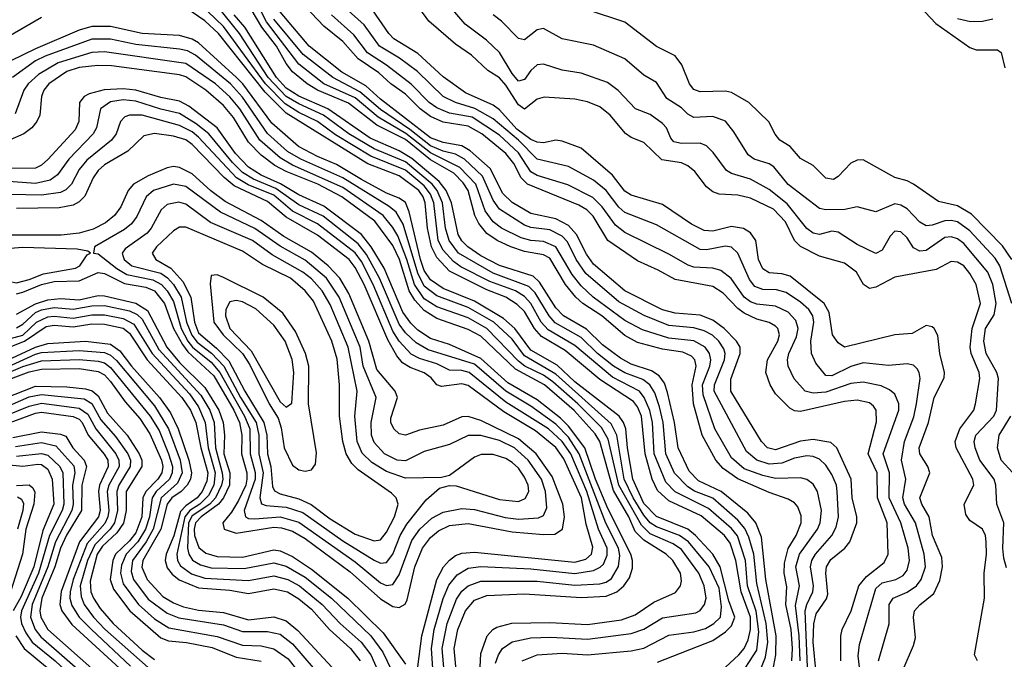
# Model space of a CAD drawing. Header units: inches. Extents: x 501365 to 657855, y 482276 to 547543.
# Tile 876 of 957: x 626140 to 629280, y 502675 to 504714. Entities that reach past the tile are written whole.
import ezdxf

# ---------------------------------------------------------------- set-up
doc = ezdxf.new("R2010")
doc.units = ezdxf.units.IN
doc.header["$MEASUREMENT"] = 0
doc.layers.add('A6520', color=7, linetype='Continuous')

msp = doc.modelspace()

# ---------------------------------------------------------------- linework, layer by layer
at = {"layer": 'A6520', "color": 5}
for points, elevation in [([(628628.2, 502670), (628625.1, 502750), (628613.6, 502846.4), (628626.1, 502910), (628614.4, 502970), (628626.3, 503010), (628683.9, 503090), (628692.5, 503110), (628696.3, 503150), (628684.3, 503210), (628670, 503233.9), (628650, 503249), (628630, 503253.8), (628550, 503252.2), (628510, 503260.8), (628450, 503282.5), (628410, 503317.1), (628357, 503410), (628318.8, 503518.8), (628317.4, 503550), (628340.5, 503610), (628343.5, 503630), (628339.8, 503650), (628325.8, 503670), (628290, 503690.6), (628210, 503699.3), (628125.4, 503725.4), (628070, 503755.8), (627968.1, 503830), (627930, 503865.8), (627902.1, 503902.1), (627850, 503990.2), (627810, 504007.1), (627770, 504010.4), (627738.8, 504018.8), (627676.3, 504050), (627650, 504069.9), (627624.7, 504104.7), (627593.9, 504190), (627543.5, 504243.5), (627450, 504289.8), (627371.4, 504351.4), (627283.3, 504403.3), (627210, 504465), (627109.6, 504510), (627030, 504572.6), (626927.3, 504707.3), (626859.8, 504839.8)], 3960), ([(628602.1, 502670), (628604.3, 502710), (628599.9, 502770), (628583.4, 502850), (628586, 502906), (628578.1, 502950), (628578.5, 502981.5), (628590, 503029.1), (628615.7, 503070), (628632.1, 503110), (628632.2, 503132.2), (628621.4, 503161.4), (628610, 503174.5), (628590, 503185.7), (628530, 503206.8), (628430, 503250.8), (628383.5, 503283.5), (628359.7, 503310), (628316, 503390), (628288.8, 503490), (628283.9, 503550), (628296.9, 503610), (628293.1, 503630), (628282, 503642), (628254.5, 503654.5), (628190, 503663.9), (628110, 503685.8), (628070, 503707.8), (627996.1, 503770), (627935.2, 503810), (627913.4, 503830), (627880.1, 503870), (627830, 503953.7), (627810, 503965), (627750, 503975.5), (627705.9, 503990), (627662.5, 504010), (627630, 504032.9), (627604.4, 504064.4), (627591.7, 504090), (627569.6, 504170), (627554.2, 504194.2), (627524.7, 504224.7), (627450, 504267.8), (627370, 504332), (627278.4, 504378.4), (627188.5, 504448.5), (627089.2, 504490), (627056.4, 504510), (627010, 504547.7), (626990, 504574.3), (626959, 504630), (626912.3, 504690), (626830, 504830)], 3980), ([(629287, 502967), (629277.8, 502997.8), (629274.5, 503030), (629278.1, 503110), (629256.2, 503170), (629252.7, 503230), (629246.7, 503250), (629201.4, 503310), (629186.1, 503350), (629183.5, 503370), (629188.9, 503390), (629245.6, 503450), (629254.1, 503470), (629260.8, 503570), (629255.5, 503590), (629221.8, 503650), (629213.9, 503690), (629219.4, 503730), (629247, 503773), (629254, 503810), (629242.7, 503870), (629227.5, 503910), (629150, 504001.1), (629130, 504016.1), (629110, 504022), (629090, 504019.6), (629030, 503978.8), (629010, 503976.2), (628990, 503986.9), (628970, 504018.9), (628950, 504038.5), (628930, 504040.4), (628915.7, 504024.3), (628890, 503979.2), (628870, 503968.5), (628810, 503997.5), (628750, 504037.2), (628730, 504040.1), (628690, 504029.6), (628670, 504033.3), (628650, 504048.3), (628587.2, 504127.2), (628530, 504173.5), (628470, 504205.7), (628410, 504223.9), (628393.3, 504233.3), (628351.1, 504291.1), (628330, 504312.5), (628310, 504320.6), (628250, 504319.2), (628225.5, 504325.5), (628216.2, 504336.2), (628202.6, 504370), (628190, 504383.2), (628150, 504411.9), (628103.4, 504430), (628048.7, 504488.7), (628014.1, 504514.1), (627930, 504544.3), (627870, 504553.5), (627810, 504572.5), (627790, 504570.4), (627770, 504552.8), (627750, 504523.6), (627730, 504517.9), (627710, 504542.4), (627670.2, 504610.2), (627628.6, 504648.6), (627560.1, 504700.1), (627467, 504810)], 3760), ([(628430, 502611), (628490, 502704.3), (628497, 502763), (628488.5, 502828.5), (628461, 502910), (628454, 502990), (628428.6, 503068.6), (628410, 503092.4), (628336.1, 503156.1), (628230, 503209.3), (628199.8, 503239.8), (628163.5, 503330), (628158, 503430), (628149, 503469), (628131.7, 503510), (628115.9, 503530), (628030, 503575.1), (627910, 503675.3), (627825.2, 503725.2), (627802.8, 503750), (627770, 503809.1), (627750, 503832), (627720.5, 503850), (627639.4, 503879.4), (627546.6, 503926.6), (627523.2, 503943.2), (627490, 503979.8), (627474.5, 504010), (627460.4, 504130), (627450, 504158.6), (627430, 504184.8), (627370, 504234.4), (627259.2, 504279.2), (627147.4, 504347.4), (627090, 504389.4), (627030, 504418.7), (626986.5, 504446.5), (626923.5, 504510), (626790, 504692.6), (626690, 504789.5)], 4060), ([(629194.2, 502670), (629184.5, 502690), (629216.3, 502870), (629215.2, 502950), (629222.6, 503010), (629222.1, 503050), (629219.9, 503070), (629210.5, 503090.5), (629170, 503117.7), (629156.6, 503136.6), (629152, 503170), (629182, 503230), (629179, 503250), (629126.1, 503350), (629122.7, 503370), (629138, 503410), (629182.5, 503470), (629188, 503490), (629201.7, 503570), (629199.3, 503590), (629173.6, 503650), (629170.2, 503670), (629177.2, 503730), (629203.7, 503810), (629189.9, 503870), (629170, 503905.6), (629150, 503929.4), (629130, 503941.5), (629110, 503943.9), (629062.1, 503917.9), (628930, 503893.4), (628870, 503861.7), (628850, 503857.2), (628830.7, 503870.7), (628808.7, 503910), (628770, 503938.6), (628690, 503960.1), (628630, 503991.7), (628610.6, 504010.6), (628581.3, 504070), (628543.8, 504110), (628470, 504145.9), (628430, 504155.3), (628370, 504158.3), (628350, 504165.5), (628330, 504181.5), (628292.6, 504230), (628270, 504248.9), (628250, 504258.2), (628187.7, 504267.7), (628130, 504323), (628090, 504339), (628071.9, 504351.9), (628022.5, 504410), (627990, 504437), (627950, 504452.4), (627910, 504460.9), (627812.2, 504467.8), (627790, 504460.6), (627750, 504429.3), (627730, 504443.1), (627690, 504506.1), (627670, 504529.1), (627632.4, 504552.4), (627580.9, 504600.9), (627530, 504636.8), (627444.1, 504710), (627396.1, 504776.1)], 3780), ([(628390, 502650.7), (628432.9, 502690), (628449.8, 502710.2), (628462.3, 502737.7), (628469.7, 502770.3), (628470, 502810), (628440.2, 502890), (628423.6, 502990), (628405.4, 503045.4), (628387.4, 503070), (628313, 503133), (628210, 503180.2), (628173.2, 503213.2), (628156.3, 503250), (628134.5, 503330), (628122.5, 503450), (628110, 503479.9), (628097.2, 503497.2), (627990, 503567.6), (627879.6, 503659.6), (627804.3, 503704.3), (627781.5, 503730), (627750, 503784), (627726.7, 503806.7), (627689.9, 503830), (627630, 503853.4), (627510, 503913.1), (627470, 503955.8), (627452.7, 503990), (627440.2, 504050), (627432.6, 504130), (627426.6, 504150), (627412.3, 504170), (627350, 504216.3), (627250, 504254.4), (626990, 504415.9), (626923, 504483), (626773.4, 504670), (626730, 504710.8), (626670, 504752.5)], 4080), ([(628489.2, 502610.8), (628518.1, 502681.9), (628525.8, 502730), (628520.7, 502790), (628490, 502916.8), (628480.4, 503010), (628465, 503065), (628452, 503092), (628430, 503118.9), (628350, 503189.5), (628291.8, 503211.8), (628270, 503224.7), (628228.4, 503268.4), (628200.1, 503330), (628192.1, 503430), (628180.5, 503480.5), (628165.2, 503525.2), (628149.4, 503550), (628126.9, 503566.9), (628070, 503588.9), (628033.9, 503610), (627982.9, 503650), (627930, 503701), (627847.9, 503747.9), (627827.8, 503770), (627783.3, 503843.3), (627763.6, 503863.6), (627650, 503906.1), (627539.5, 503970), (627509.2, 504010), (627498.2, 504050), (627488.3, 504130), (627470.8, 504170), (627455, 504190), (627370, 504260.7), (627270, 504302.2), (627189.7, 504350), (627108.9, 504410), (627030, 504445.7), (626989.7, 504469.7), (626932.4, 504530), (626840.6, 504670), (626773.4, 504753.4)], 4040), ([(628758.3, 502670), (628757.8, 502750), (628762.6, 502770), (628791.4, 502830), (628815.7, 502910), (628840.2, 502939.8), (628896.4, 502983.6), (628909.3, 503010.7), (628906.2, 503110), (628875.1, 503190), (628873.7, 503270), (628845.8, 503330), (628872, 503432), (628870.8, 503470), (628862.2, 503482.2), (628850, 503492.7), (628810, 503501.9), (628770, 503497), (628630, 503465.5), (628610, 503467), (628595.8, 503475.8), (628550, 503521.3), (628533.3, 503550), (628519.4, 503590), (628524.6, 503630), (628557.9, 503690), (628562.9, 503710), (628557.3, 503730), (628550, 503737.1), (628530, 503748.9), (628490, 503759.7), (628450, 503778.7), (628430, 503793.6), (628383, 503843), (628350, 503863.4), (628230, 503885.6), (628176.2, 503916.2), (628110, 503945.4), (628015.8, 504010), (627968.2, 504088.1), (627948.4, 504108.4), (627923.1, 504123.1), (627759.1, 504190), (627738.7, 504210), (627715.4, 504255.4), (627690, 504287.3), (627613.8, 504350), (627570, 504375.1), (627490, 504387.6), (627450, 504406.2), (627416.6, 504430), (627370, 504476.6), (627323.1, 504510), (627285.1, 504545.2), (627219.6, 504590), (627170, 504644.9), (627110, 504693.3), (627050, 504756)], 3880), ([(628878.8, 502670), (628911.9, 502788.1), (628912.1, 502850), (628925.3, 502870), (628970, 502888.9), (628999.4, 502910), (629014.9, 502930), (629027.7, 502970), (629023.7, 503010), (628996.8, 503110), (628961.6, 503170), (628956.3, 503190), (628965.4, 503250), (628951.2, 503310), (628961.1, 503370), (628991.3, 503448.7), (628999.8, 503490), (629011.1, 503570), (629008.5, 503590), (629001.2, 503601.2), (628990, 503612.5), (628970, 503616.9), (628910, 503611.6), (628830, 503620.3), (628790, 503608.9), (628730, 503579.1), (628710, 503580.6), (628679, 503619), (628664.2, 503650), (628662.6, 503690), (628672.5, 503750), (628668.5, 503770), (628655.8, 503790), (628630, 503813.9), (628584.2, 503844.2), (628552.9, 503852.9), (628510, 503853.8), (628484.1, 503864.1), (628466.7, 503886.6), (628430.2, 503970.2), (628410, 503989.4), (628390, 503992.4), (628330, 503980.2), (628310, 503981.7), (628170, 504059.9), (628070, 504099.9), (628050, 504116.8), (628009.6, 504169.6), (627970, 504202.4), (627890, 504246.4), (627790, 504269.7), (627730.7, 504330), (627650, 504398.4), (627591.4, 504431.4), (627529.9, 504450), (627490, 504469.7), (627408.8, 504548.8), (627351.2, 504591.2), (627287.2, 504630), (627238.2, 504698.2), (627158.1, 504770)], 3840), ([(628957.3, 502642.7), (628990, 502718.9), (628996.2, 502743.8), (628990.4, 502810), (628993.3, 502830), (629010.5, 502849.5), (629055.1, 502884.9), (629073.8, 502926.2), (629082.8, 502970), (629080.3, 503000.3), (629050.5, 503070), (629039.5, 503130), (629016.6, 503170), (629010.3, 503190), (629041.7, 503270), (629036.1, 503290), (629010, 503330), (629007.6, 503350), (629037.6, 503430), (629056.2, 503510), (629087.7, 503572.3), (629088.9, 503590), (629073.5, 503650), (629067.2, 503707.2), (629055.7, 503730), (629050, 503735.7), (629030, 503739.8), (628985.7, 503714.3), (628930, 503709.4), (628770, 503670.9), (628750, 503684.3), (628731.9, 503710), (628721, 503781), (628705.4, 503810), (628596.7, 503896.7), (628570, 503904.5), (628530, 503907.5), (628510, 503920.4), (628496, 503950), (628487.1, 504010), (628470, 504035.2), (628448.3, 504048.3), (628410, 504054.7), (628350, 504040.5), (628322.3, 504042.3), (628282, 504062), (628190, 504125.3), (628090, 504154.8), (628070, 504167.7), (628030, 504218.3), (627930, 504304.7), (627870, 504326.9), (627849.9, 504329.9), (627810, 504321.8), (627790, 504323.7), (627770, 504332.9), (627725.3, 504365.3), (627670, 504426.5), (627650, 504442), (627561.2, 504481.2), (627490, 504532.6), (627410, 504606.7), (627333.3, 504653.3), (627316.9, 504670), (627265.4, 504745.4)], 3820), ([(629303.5, 503950), (629273.7, 503993.7), (629174.5, 504094.5), (629130, 504120.9), (629070, 504134.8), (628990, 504190.4), (628970, 504200.6), (628930.9, 504210.9), (628830, 504267.7), (628810, 504266.9), (628790, 504256.8), (628750, 504214.5), (628734.6, 504205.4), (628710, 504208.9), (628670, 504249.2), (628630, 504272.3), (628596.5, 504310), (628564, 504330), (628549.1, 504349.1), (628529.1, 504389.1), (628464.6, 504450), (628410, 504482.3), (628390, 504486.4), (628310, 504484.8), (628290, 504491.5), (628275.2, 504510), (628250.8, 504570), (628230, 504598.7), (628170, 504628.7), (628070, 504706.5), (627950, 504746)], 3720), ([(629010, 504756.6), (629061.7, 504701.7), (629170, 504625.8), (629190, 504618.4), (629258.1, 504618.1), (629269.5, 504609.5), (629281, 504561)], 3720), ([(626210, 504720.9), (626090, 504652.4)], 4080), ([(628538.3, 502621.7), (628551.5, 502690), (628551.6, 502750), (628519, 502930), (628504.9, 503064.9), (628487.6, 503110), (628461.2, 503141.2), (628377, 503210), (628304.8, 503244.8), (628275, 503275), (628239.2, 503350), (628227.6, 503430), (628205.9, 503525.9), (628196.1, 503556.1), (628179.3, 503579.3), (628155, 503595), (628090, 503616.3), (628055.2, 503635.2), (627998.1, 503678.1), (627947.3, 503727.3), (627874.2, 503770), (627850, 503796.1), (627797.9, 503877.9), (627776.8, 503896.8), (627669.7, 503930.3), (627610, 503961.8), (627568.8, 503990), (627549.5, 504009.5), (627538.5, 504030), (627517.2, 504130), (627499.7, 504170), (627477.9, 504198), (627390, 504271.5), (627350, 504296), (627257, 504337), (627122.8, 504430), (627030.1, 504470.1), (626990, 504496.4), (626959.1, 504530), (626857.9, 504690), (626823.9, 504730)], 4020), ([(628651.8, 502650), (628644.9, 502830), (628649.6, 502850.4), (628668.5, 502890), (628670.9, 502910), (628661.1, 502970), (628665.8, 502990), (628677.6, 503010), (628729.9, 503070), (628743.5, 503096.5), (628751.3, 503130), (628746.5, 503210), (628744.2, 503230), (628730, 503264.7), (628710, 503294.1), (628690, 503313.4), (628670, 503321.7), (628650, 503323.6), (628610, 503316.2), (628570, 503300.4), (628530, 503297.9), (628490.3, 503310.3), (628457.3, 503337.3), (628354.1, 503530), (628355.1, 503550), (628387.8, 503630), (628389.2, 503650), (628384.9, 503664.9), (628369, 503690), (628348.7, 503708.7), (628322.8, 503722.8), (628290, 503732.5), (628210, 503739), (628131.1, 503771.1), (628050, 503814.8), (627945.5, 503905.5), (627914.3, 503950), (627886.3, 504006.3), (627870, 504024.7), (627830, 504044), (627770, 504052.2), (627750, 504059.1), (627670.4, 504110.4), (627650, 504138.5), (627615.6, 504215.6), (627558.2, 504270), (627530, 504285.4), (627490, 504295.1), (627450, 504312.3), (627383.9, 504363.9), (627290, 504427.9), (627224.7, 504484.7), (627138.2, 504530), (627043.5, 504603.5), (626950, 504716)], 3940), ([(628680, 502630), (628669.9, 502730), (628672, 502788), (628679.9, 502820.1), (628712.3, 502867.7), (628716.6, 502883.4), (628710.2, 502950), (628712.3, 502970), (628726.5, 502993.5), (628770.8, 503029.2), (628787.2, 503050), (628809.3, 503110), (628809.6, 503130), (628794.4, 503190), (628790.9, 503250), (628745.9, 503350), (628726.2, 503366.2), (628670, 503375.8), (628630, 503370.6), (628550, 503343), (628524.9, 503350), (628504.9, 503370), (628407.3, 503530), (628407.9, 503567.9), (628437.1, 503650), (628436.8, 503670), (628426.1, 503690), (628386.6, 503730), (628350, 503756.5), (628310, 503772.8), (628230, 503778.3), (628190, 503789.3), (628069.9, 503850), (627970, 503935.4), (627946.8, 503966.8), (627914.9, 504030), (627890, 504058.7), (627850, 504079.4), (627770, 504096.7), (627710, 504131.9), (627680.7, 504160.7), (627639.7, 504239.7), (627576.5, 504296.5), (627550, 504312), (627490, 504323.3), (627450, 504337.7), (627290, 504460.7), (627243.2, 504503.2), (627167.5, 504547.5), (627063.5, 504630), (626970, 504739.9)], 3920), ([(628817.4, 502650), (628813.4, 502686.6), (628817.3, 502722.7), (628870, 502900.7), (628890, 502918.9), (628933.2, 502930), (628957, 502943), (628970, 502959), (628977.4, 502990), (628972.5, 503030), (628949.1, 503110), (628912.8, 503190), (628913, 503270), (628893.6, 503330), (628943.2, 503470), (628943.4, 503490), (628930, 503520.2), (628913.9, 503533.9), (628887.1, 503547.1), (628830, 503558.9), (628790, 503554.4), (628710, 503527.1), (628670, 503524.2), (628645, 503530), (628609.6, 503569.6), (628590.3, 503610.3), (628587.7, 503630), (628592.2, 503650), (628617.1, 503702.9), (628622.2, 503730), (628615.1, 503755.1), (628590, 503782.1), (628550, 503801.6), (628490, 503807.8), (628470, 503814.6), (628449.7, 503830), (628408.8, 503888.8), (628375.1, 503915.1), (628350, 503922.7), (628290, 503925.4), (628271.4, 503931.4), (628210, 503966.9), (628070, 504035.7), (628039.6, 504059.6), (627997.7, 504117.7), (627967.9, 504147.9), (627887.8, 504187.8), (627790, 504217.5), (627770, 504229.4), (627730, 504290.4), (627670, 504346.4), (627583.1, 504403.1), (627510, 504416.8), (627470, 504433.4), (627445.5, 504450), (627388.3, 504508.3), (627309.8, 504569.8), (627248.7, 504608.7), (627205.6, 504665.6), (627134.5, 504730)], 3860), ([(629303.9, 503810), (629265.5, 503930), (629250, 503953.8), (629170, 504041), (629130, 504069.7), (629110, 504074.5), (629090, 504073.4), (629050, 504059.5), (629030, 504057.2), (629010, 504069), (628970, 504111.8), (628950, 504123.4), (628930, 504127.4), (628870, 504102), (628810, 504117.9), (628770.9, 504109.1), (628710, 504108.2), (628690, 504112.5), (628590, 504188.8), (628544.8, 504244.8), (628530, 504254.4), (628481.5, 504270), (628463.1, 504283.1), (628417, 504357), (628390, 504391.2), (628350, 504405.4), (628290, 504402.9), (628270, 504413.6), (628250, 504432.9), (628203.6, 504463.6), (628170, 504513.8), (628130, 504537.4), (628070, 504589.4), (627970, 504632.8), (627870, 504653.6), (627810, 504686.5), (627790, 504682.2), (627750, 504649.9), (627730, 504653.9), (627676.7, 504710), (627649.3, 504730)], 3740), ([(629130, 504718.6), (629171.8, 504708.2), (629210, 504710), (629242.6, 504717.4)], 3740), ([(628174, 502666), (628350, 502735.1), (628390, 502762.9), (628410, 502782.6), (628420, 502810), (628401.6, 502861.6), (628373, 502970), (628350, 503010.5), (628294.8, 503070), (628270, 503090), (628170, 503131), (628130, 503171.8), (628094.9, 503250), (628077.7, 503350), (628072.3, 503410), (628065.3, 503430), (628051.1, 503450), (627910, 503560.4), (627853.3, 503613.3), (627770, 503661.3), (627719, 503730), (627682.3, 503762.3), (627590, 503817.4), (627490, 503857.8), (627450, 503884.9), (627430, 503914.8), (627417.6, 503950), (627382.2, 504102.2), (627370, 504131.1), (627350, 504145.4), (627310, 504161.6), (627230, 504204.5), (627150, 504253), (627090, 504277.8), (627028.5, 504310), (626944.1, 504384.1), (626851.6, 504510), (626831.7, 504530), (626710, 504640.2), (626690, 504651.9), (626650, 504663.5), (626530, 504670.4), (626430, 504692.7), (626370, 504692.2), (626330, 504680.5), (626190, 504621.6), (626110, 504582.5)], 4120), ([(627742.4, 502670), (627790, 502689.4), (627870, 502694.8), (627950, 502690.1), (628090, 502702), (628130, 502711), (628210, 502752.3), (628290, 502762.7), (628326.7, 502773.3), (628353.6, 502790), (628374.7, 502810), (628377.4, 502842.6), (628370, 502901.9), (628338.7, 502970), (628272.1, 503050), (628243.5, 503070), (628170, 503097.2), (628150, 503110.9), (628130, 503134.4), (628096.4, 503190), (628067.3, 503250), (628044.1, 503390), (628025.8, 503425.8), (627850, 503584.1), (627750, 503643.3), (627710, 503695.4), (627652.1, 503750), (627570, 503797.2), (627470, 503833.9), (627430, 503865.2), (627410, 503905.8), (627362.4, 504062.4), (627340.8, 504100.8), (627318.6, 504118.6), (627170, 504209.7), (627036.1, 504270), (626994.2, 504294.2), (626930, 504351.4), (626850, 504467.3), (626812.2, 504510), (626701, 504601), (626674.8, 504614.8), (626650, 504620.9), (626510, 504635.4), (626430, 504652.6), (626370, 504652.2), (626221.7, 504598.3), (626190, 504582.7), (626117.2, 504530)], 4140), ([(627657.4, 502662.6), (627666.3, 502690), (627679.9, 502710), (627710, 502731.1), (627770, 502744.3), (627833.8, 502746.2), (627950, 502739.6), (628090, 502757.4), (628130, 502771.3), (628190, 502807.6), (628296.4, 502823.6), (628310, 502830.8), (628323.9, 502850), (628329, 502870), (628322.1, 502910), (628305.1, 502950), (628250, 503024.9), (628223.5, 503043.5), (628150, 503075.7), (628122.5, 503102.5), (628049.9, 503230), (628016.7, 503376.7), (627994.7, 503414.8), (627919.6, 503490), (627840.4, 503560.4), (627810, 503580.8), (627750.2, 503610.2), (627730, 503626), (627630, 503729.8), (627570, 503763.7), (627470, 503798.5), (627430, 503824.7), (627398.5, 503870), (627374.6, 503950), (627345.4, 504025.4), (627330, 504052.4), (627299.3, 504090), (627170, 504179), (627010, 504250.1), (626970, 504273.8), (626905.4, 504330), (626841.4, 504430), (626810, 504468.3), (626764.4, 504510), (626670, 504574.8), (626410, 504612.2), (626370, 504610), (626262.7, 504577.3), (626199.9, 504540.1), (626167.1, 504510), (626152.7, 504490), (626125.9, 504414.1)], 4160), ([(627608.1, 502650), (627610, 502693.6), (627630.7, 502750), (627649.1, 502770.9), (627661.7, 502778.3), (627709.3, 502790.7), (627830, 502792.7), (627950, 502786.1), (628059, 502801), (628102.4, 502817.6), (628162.1, 502857.9), (628231.3, 502888.7), (628246.7, 502910), (628250, 502926), (628246.5, 502950), (628222.1, 502990), (628201.2, 503010), (628130, 503054.8), (628103, 503083), (628082.6, 503130), (628033.8, 503213.8), (627989.7, 503370), (627974.5, 503394.5), (627908.1, 503468.1), (627813.1, 503550), (627720.4, 503600.4), (627610, 503705.8), (627570, 503727.1), (627470, 503762.3), (627430, 503787.3), (627400.3, 503820.3), (627381.5, 503850), (627351.1, 503950), (627330, 503994.4), (627272, 504072), (627166.9, 504150), (627090.3, 504190.3), (626989.4, 504230), (626953.2, 504250), (626910, 504282.6), (626870, 504324.4), (626822.2, 504402.2), (626790, 504441.3), (626733.2, 504490), (626670, 504532.1), (626650, 504538.3), (626432.9, 504567.1), (626388.7, 504568.7), (626330, 504562.3), (626290, 504548.8), (626233.3, 504510), (626217, 504490), (626209.1, 504470), (626203.7, 504410), (626194.9, 504390), (626178.8, 504370), (626152.7, 504350), (626110, 504331.4)], 4180), ([(627536.3, 502596.3), (627525.3, 502710), (627537.3, 502770), (627561.1, 502830), (627590, 502864.1), (627630, 502879), (627750, 502884.5), (627930, 502871.9), (628010, 502876.2), (628043.5, 502890), (628066.7, 502910), (628084.4, 502935.6), (628093.9, 502966.1), (628094.2, 502990), (628088.4, 503010), (628015.7, 503155.7), (627975.7, 503250), (627941.8, 503350), (627890, 503418.1), (627864.1, 503444.1), (627790, 503502), (627696.6, 503556.6), (627610, 503634.6), (627510, 503678.9), (627450, 503698.2), (627410, 503725.1), (627386.9, 503746.9), (627361.5, 503781.5), (627302.4, 503922.4), (627261.2, 503990), (627230, 504030), (627110, 504120.4), (627030, 504155.6), (626971.4, 504191.4), (626910, 504218.9), (626870, 504243.8), (626827.9, 504287.9), (626769.2, 504369.2), (626679, 504439), (626650, 504454.6), (626590, 504465.9), (626510, 504489.5), (626470, 504494.4), (626409, 504491), (626361.7, 504478.3), (626345.8, 504470), (626331.2, 504450), (626328.5, 504390), (626316.4, 504363.6), (626230, 504269.1), (626210, 504250.3), (626190, 504240.9), (626070, 504239.9)], 4220), ([(627500.8, 502550), (627487.5, 502710), (627503.5, 502790), (627532.9, 502867.2), (627550, 502892.2), (627570, 502910.1), (627610, 502924.1), (627790, 502924.5), (627910, 502912.2), (627990, 502915.8), (628010, 502920.8), (628027.2, 502932.8), (628048.9, 502971.1), (628053.5, 503006.5), (628049.6, 503030), (628009.3, 503109.3), (627924.2, 503330), (627890, 503383.6), (627850, 503424.6), (627770, 503482.1), (627690, 503529.8), (627590, 503616.3), (627442.4, 503662.4), (627403.7, 503683.7), (627370, 503716), (627350, 503743.9), (627287.1, 503890), (627245.9, 503965.9), (627219.7, 503999.7), (627108.1, 504088.1), (627030, 504124.1), (626956.6, 504176.6), (626886, 504206), (626850, 504227.3), (626818.7, 504258.7), (626743.4, 504350), (626702.3, 504382.3), (626650, 504414.9), (626590, 504428.8), (626510, 504454.9), (626470, 504458.6), (626430, 504452.5), (626397.3, 504430), (626384.4, 504370), (626374.5, 504350), (626297, 504270), (626260.5, 504219.5), (626237.2, 504202.8), (626190, 504192.5), (626090, 504200.1)], 4240), ([(627458.3, 502630), (627452.7, 502710), (627462, 502770), (627490, 502869.5), (627508.7, 502911.3), (627535, 502945), (627570, 502965.5), (627610, 502970.7), (627770, 502963.9), (627910, 502948.4), (627970, 502958.4), (627991.3, 502968.7), (628001, 502979), (628013.1, 503006.9), (628012.8, 503030), (627985.1, 503090), (627948.8, 503210), (627897.7, 503330), (627870.1, 503370), (627825.6, 503410), (627690, 503494.9), (627573.5, 503590), (627550, 503596), (627510, 503597.5), (627470, 503617.5), (627414.3, 503634.3), (627387.9, 503647.9), (627350, 503689.4), (627330, 503721.7), (627267.5, 503870), (627230, 503943.7), (627210, 503970.7), (627090, 504063.5), (627010, 504104.3), (626950, 504154.8), (626868.2, 504188.2), (626831.6, 504210), (626710, 504340.3), (626690, 504356.4), (626650, 504376.6), (626530, 504409.9), (626490, 504410.5), (626475.6, 504404.4), (626461.5, 504390), (626447.4, 504350), (626433.1, 504330), (626353.9, 504266.1), (626330, 504236.4), (626304.9, 504190), (626287.6, 504172.4), (626270, 504163.4), (626210, 504154.8), (626110, 504156.8)], 4260), ([(627410, 502651.5), (627422, 502750), (627470, 502929.6), (627491.5, 502970), (627510, 502991.4), (627530, 503005.8), (627550, 503013.5), (627590, 503016.6), (627910, 502984.9), (627945.6, 502994.4), (627963.2, 503010), (627967.1, 503032.9), (627946.5, 503106.5), (627931.4, 503190), (627874.8, 503314.8), (627850, 503350.4), (627784.2, 503404.2), (627683.9, 503464), (627570, 503547.8), (627550, 503553), (627485.1, 503545.1), (627470, 503550.8), (627452.3, 503572.3), (627430, 503589.1), (627385.1, 503605.1), (627360.6, 503620.6), (627342.4, 503642.4), (627313.5, 503693.5), (627238.7, 503870), (627210, 503924.6), (627190.4, 503950.4), (627090, 504027.8), (626990, 504085.3), (626930, 504134.8), (626824.3, 504184.3), (626791.5, 504211.5), (626690, 504316.7), (626670, 504331.1), (626630, 504342.7), (626570, 504351.2), (626536, 504344), (626484.5, 504295.5), (626410, 504251.4), (626390, 504233.3), (626374.2, 504210), (626348.1, 504151.9), (626330, 504133.9), (626310, 504123.5), (626265.8, 504114.2), (626130, 504112.6)], 4280), ([(626130, 503840.8), (626150, 503845.4), (626210, 503869.8), (626250, 503880), (626330, 503881.7), (626390, 503908), (626410, 503905), (626473.8, 503873.8), (626542.2, 503862.2), (626570, 503849.8), (626602.2, 503810), (626630.9, 503730), (626658.6, 503678.6), (626676, 503656), (626759, 503579), (626822.9, 503470), (626841, 503430), (626848.8, 503390), (626847, 503330), (626863.8, 503270), (626864.7, 503250), (626860.7, 503230), (626837.9, 503182.1), (626815.6, 503144.4), (626787.8, 503110), (626792.4, 503090), (626830, 503077), (626950, 503096.5), (626974.6, 503094.6), (627010, 503084), (627050, 503060.6), (627193.8, 502953.8), (627290, 502867.8), (627330, 502844.2), (627350, 502840.1), (627369.1, 502850.9), (627375.4, 502864.6), (627399.4, 502970), (627424, 503030), (627450, 503063.8), (627475.4, 503084.6), (627510, 503101.4), (627570, 503108.7), (627710, 503081.6), (627810, 503072.8), (627845.9, 503074.1), (627871.3, 503090), (627876.7, 503130), (627872, 503170), (627837.8, 503257.8), (627786.5, 503330), (627730, 503377.7), (627610, 503436.6), (627570, 503449.7), (627550, 503447.9), (627490, 503422.1), (627414.7, 503405.3), (627370, 503389.9), (627350, 503394.4), (627333.3, 503410), (627323.8, 503430), (627323.9, 503443.9), (627344.8, 503510), (627337.1, 503530), (627279, 503599), (627253.1, 503690), (627190, 503841.4), (627161.2, 503890), (627123.4, 503930), (627070, 503973.5), (626982.7, 504022.7), (626910, 504074.5), (626795.1, 504135.1), (626749.1, 504169.1), (626690, 504222.5), (626650, 504243.5), (626630, 504246.1), (626610, 504242.2), (626550, 504216.5), (626503, 504190), (626486, 504170), (626462.1, 504117.9), (626442.6, 504090), (626413.5, 504066.5), (626373.8, 504046.1), (626330, 504034.1), (626272.6, 504027.4), (626090, 504027.9)], 4320), ([(626130, 503775.6), (626190, 503808.5), (626230, 503821.6), (626270, 503825.2), (626330, 503821.6), (626390, 503834.6), (626410, 503834.2), (626510, 503811.1), (626547.7, 503787.7), (626609, 503670), (626650, 503621.1), (626730, 503542.1), (626775.2, 503470), (626789, 503430), (626793.3, 503390), (626791, 503330), (626810, 503270), (626808.5, 503230), (626789.4, 503190), (626774.4, 503170), (626719.1, 503130), (626700.8, 503110), (626696, 503090), (626697.7, 503070), (626711.4, 503031.4), (626733.2, 503013.2), (626770, 503003.6), (626850, 503000.6), (626950, 503024), (626970, 503021.4), (627010, 503003), (627070, 502962.4), (627186.2, 502870), (627299.4, 502759.4), (627370, 502660.3)], 4280), ([(626130, 503732), (626150, 503743.2), (626190, 503780.9), (626210, 503789.7), (626250, 503796.9), (626310, 503791.2), (626370, 503802), (626410, 503803.4), (626490, 503786.3), (626514.6, 503774.6), (626530, 503760), (626583.4, 503663.4), (626717.7, 503517.7), (626745.8, 503470), (626760.5, 503430), (626764.6, 503350), (626786, 503270), (626787.5, 503250), (626783.6, 503230), (626763.8, 503190), (626746, 503170), (626690, 503132.3), (626678.4, 503110), (626675, 503030), (626678.9, 503010), (626691.3, 502991.3), (626716.1, 502976.1), (626750, 502967.4), (626855.6, 502964.4), (626950, 502983.1), (626990, 502972.3), (627050, 502937.2), (627134.1, 502870), (627259.6, 502750), (627297.9, 502697.9), (627340.7, 502610)], 4260), ([(626090, 503693.2), (626150, 503708.4), (626193.4, 503750), (626230, 503767.1), (626250, 503769), (626310, 503762.4), (626370, 503773.3), (626410, 503773.5), (626470, 503761.8), (626503.7, 503743.7), (626562.4, 503650), (626681.6, 503521.6), (626710, 503480.6), (626731.5, 503430), (626741.2, 503350), (626763.1, 503270), (626758.8, 503230), (626742, 503198), (626713.9, 503170), (626682.3, 503150), (626666.1, 503130), (626640.9, 503010), (626643, 502990), (626653.1, 502973.1), (626688, 502948), (626730, 502934.5), (626870, 502926.8), (626950, 502941.9), (626995.2, 502930), (627031.7, 502910), (627104.1, 502850), (627161.8, 502790), (627229.3, 502730), (627259.8, 502690), (627294.5, 502610)], 4240), ([(626110, 503671.4), (626155.3, 503690), (626223.9, 503736.1), (626250, 503741), (626310, 503735.6), (626370, 503745.1), (626410, 503743.7), (626470, 503730.7), (626490, 503714.9), (626546.6, 503630), (626657, 503510), (626684.3, 503470), (626701.5, 503430), (626717.3, 503350), (626739.7, 503270), (626737, 503243), (626722.1, 503210), (626705.6, 503190), (626670, 503164.6), (626653.2, 503146.8), (626631.5, 503068.5), (626606.6, 503010), (626603.4, 502990), (626610, 502967.4), (626626.5, 502946.5), (626648.6, 502928.6), (626710, 502902.9), (626810, 502895.6), (626870, 502885.2), (626950, 502899.8), (626993.6, 502890), (627030, 502868), (627070, 502835.2), (627128.2, 502770), (627194.9, 502710), (627225.9, 502670)], 4220), ([(626070, 503615.3), (626190, 503670.2), (626230, 503682.5), (626350, 503689.3), (626430, 503679.7), (626458.9, 503658.9), (626496.2, 503610), (626585.9, 503510), (626621.1, 503461.1), (626645.8, 503410), (626679.4, 503310), (626687.9, 503270), (626684.2, 503250), (626673.9, 503230), (626654.4, 503210), (626625.1, 503190), (626610, 503170), (626589.9, 503090), (626532.1, 502990), (626529.4, 502969.4), (626546.2, 502930), (626596.1, 502876.1), (626630, 502855.4), (626662.8, 502842.8), (626710, 502832.3), (626790, 502824.8), (626870, 502801.2), (626950, 502810.5), (626990, 502798.4), (627027.2, 502767.2), (627135.8, 502650)], 4180), ([(626090, 503602.4), (626190, 503648.2), (626210, 503653.3), (626330, 503660), (626410, 503653.6), (626430, 503645.2), (626448.2, 503628.2), (626570, 503483.5), (626614.6, 503410), (626651.7, 503310), (626658.2, 503270), (626643.1, 503236.9), (626590.8, 503190), (626565.1, 503090), (626543.4, 503050), (626499.5, 502990), (626495.3, 502955.3), (626502.5, 502930), (626550, 502867), (626610, 502822.6), (626647.7, 502807.7), (626790, 502785), (626850, 502764.3), (626930, 502763.7), (626970, 502755), (627010, 502724.9), (627108.6, 502610)], 4160), ([(626080.8, 503579.2), (626150, 503609), (626210, 503626.6), (626330, 503630.9), (626390, 503626.1), (626410, 503620.3), (626430, 503605.7), (626556.4, 503450), (626584.3, 503404.3), (626614.7, 503330), (626627.1, 503290), (626626.6, 503270), (626617.6, 503250), (626575.6, 503210), (626562, 503190), (626554, 503130), (626540.7, 503090), (626516.9, 503050), (626480, 503010), (626464.3, 502975.7), (626461.7, 502950), (626470, 502915.9), (626518.4, 502850), (626570, 502804.6), (626615.3, 502775.3), (626770, 502748.2), (626850, 502720.9), (626910, 502718), (626950, 502709), (626996.5, 502676.5), (627048.6, 502610)], 4140), ([(626070, 503554.5), (626170, 503592.1), (626210, 503600.2), (626330, 503601.9), (626390, 503593.3), (626410, 503582.2), (626430, 503561.1), (626476.2, 503496.2), (626522.9, 503442.9), (626554.6, 503394.6), (626591.9, 503310), (626596, 503290), (626593.4, 503270), (626580.6, 503250), (626542.7, 503210), (626532.8, 503190), (626529.1, 503130), (626510, 503079), (626490, 503052.7), (626446, 503010), (626436.6, 502990), (626428.7, 502930), (626438.8, 502898.8), (626491, 502830), (626590, 502743.5), (626614.2, 502734.2), (626671.4, 502728.6), (626753.3, 502713.3), (626830, 502682.5), (626909.6, 502669.6)], 4120), ([(626090, 503506.6), (626190, 503545.8), (626290, 503544.1), (626350, 503537.9), (626371.4, 503531.4), (626390, 503515.6), (626420, 503460), (626482.3, 503390), (626521.1, 503330), (626529.2, 503310), (626529.3, 503290), (626480, 503210), (626479.2, 503150), (626471.1, 503108.9), (626450, 503078.6), (626403.6, 503036.4), (626386.9, 503010), (626364.5, 502924.5), (626367.1, 502890), (626375.1, 502870), (626396.9, 502836.9), (626438.1, 502790), (626530, 502704.4), (626570, 502674.4)], 4080), ([(626090, 503476.9), (626170, 503511.9), (626210, 503519.7), (626345.8, 503505.8), (626370.4, 503490.4), (626398.7, 503438.7), (626445.4, 503385.4), (626484.8, 503330), (626493.4, 503310), (626492.7, 503290), (626456.4, 503230), (626449.9, 503210), (626452.1, 503150), (626442.7, 503110), (626428.9, 503090), (626379.5, 503040.5), (626356.1, 502990), (626333, 502910), (626335.7, 502875.7), (626345.8, 502850), (626375.1, 502810), (626411.7, 502771.7), (626550, 502648.9)], 4060), ([(626091.3, 503450), (626170, 503482.7), (626210, 503491.4), (626330, 503475.6), (626356.8, 503456.8), (626382.3, 503410), (626446.6, 503330), (626456.5, 503310), (626456.8, 503290), (626424.4, 503230), (626419.4, 503210), (626424.3, 503150), (626421.2, 503130), (626411.2, 503108.8), (626355.2, 503044.8), (626310.9, 502930), (626300.7, 502890), (626300.3, 502870), (626306.5, 502846.5), (626329.6, 502810), (626368.5, 502770), (626493.8, 502653.8)], 4040), ([(626109.4, 503430.6), (626190, 503460.1), (626210, 503462.7), (626310, 503449.5), (626330, 503441.1), (626339.5, 503430), (626358.7, 503390), (626409.6, 503329.6), (626420.5, 503310), (626422.4, 503290), (626394.7, 503230), (626391.1, 503210), (626396.2, 503150), (626391.7, 503130), (626330.3, 503049.7), (626271.7, 502891.7), (626267.7, 502850), (626274, 502830), (626306.1, 502786.1), (626510, 502599.8)], 4020), ([(629306.2, 503270), (629269.9, 503310), (629258, 503350), (629262.6, 503390), (629300, 503450)], 3740), ([(626117.8, 503382.2), (626210, 503401), (626270, 503393.1), (626286.9, 503386.9), (626309.3, 503349.3), (626345.7, 503310), (626353.4, 503290), (626338.6, 503230), (626337.1, 503150), (626289.3, 503070.7), (626270.5, 503030), (626251.9, 502970), (626211.1, 502870), (626204.5, 502830), (626207.6, 502810), (626229.9, 502769.9), (626389.4, 502629.4)], 3980), ([(626126.4, 503353.6), (626210, 503366.8), (626255.6, 503355.6), (626312.1, 503292.1), (626315.7, 503270), (626308.1, 503230), (626311, 503170), (626306.7, 503150), (626253.7, 503050), (626229.2, 502970), (626179.5, 502850), (626174, 502810), (626189.5, 502770), (626207.4, 502747.4), (626367.3, 502607.3), (626440.2, 502530), (626504.3, 502490), (626513.4, 502470), (626505.5, 502450), (626461.4, 502410), (626397.1, 502370), (626196, 502264), (626103.1, 502176.9)], 3960), ([(626130, 503323.4), (626210, 503331.8), (626230, 503326.6), (626267.6, 503290), (626277.6, 503270), (626280.4, 503170), (626275.3, 503150), (626235.1, 503070), (626199.5, 502950), (626145.9, 502830), (626142.3, 502810), (626145.8, 502790), (626159.5, 502759.5), (626180, 502730), (626252.6, 502670), (626338.8, 502590), (626392.4, 502530), (626440.6, 502490), (626452.6, 502470), (626444.9, 502450), (626396.2, 502410), (626177.6, 502282.4), (626090, 502200.5)], 3940), ([(626030, 503302.8), (626150, 503291.5), (626197.5, 503297.5), (626210, 503296), (626230, 503281), (626244, 503250), (626248.7, 503170), (626213.6, 503086.4), (626185, 502970), (626144.3, 502875.7), (626119.1, 502830)], 3920), ([(626130, 503229.5), (626170, 503231.2), (626182, 503222), (626188.6, 503208.6), (626184.9, 503170), (626160, 503090), (626149, 503010), (626110.2, 502890)], 3880), ([(626133.2, 503193.2), (626145.8, 503185.8), (626151.7, 503171.7), (626149.7, 503150), (626133.2, 503090)], 3860), ([(626127.7, 502750), (626154.7, 502710), (626228.2, 502648.2), (626309.8, 502570), (626388.9, 502490), (626396.8, 502470), (626387, 502450), (626350, 502421.5), (626150, 502294.2), (626108.4, 502251.6)], 3920)]:
    msp.add_lwpolyline(points, dxfattribs=dict(at, elevation=elevation))
for points, elevation in [([(626630, 504190.5), (626566.2, 504170), (626543.2, 504150), (626513.3, 504086.7), (626496.6, 504063.4), (626474.4, 504045.6), (626378.6, 503990), (626375.5, 503970), (626390, 503967.5), (626450, 503920.9), (626482.1, 503902.2), (626565, 503885), (626591.9, 503870), (626610.6, 503850), (626630, 503816.4), (626655.1, 503730), (626675.8, 503690), (626690.9, 503670.9), (626750, 503622.1), (626778.2, 503590), (626856.4, 503450), (626873.7, 503410), (626874.9, 503330), (626890.4, 503270.4), (626890.5, 503250), (626856.2, 503150), (626860.5, 503130), (626870, 503124.5), (626890, 503123), (626970, 503129.2), (627030, 503112.3), (627210, 502986), (627290, 502919.2), (627310, 502910.4), (627330, 502913.6), (627350, 502944.7), (627390, 503053.7), (627416.2, 503090), (627454.5, 503125.5), (627490, 503144.5), (627550, 503156.1), (627590, 503152.5), (627687.9, 503127.9), (627730, 503121.8), (627793.8, 503126.2), (627810, 503133.8), (627821.3, 503158.7), (627816.9, 503210), (627804.1, 503250), (627761.7, 503310), (627717.9, 503350), (627670, 503372.4), (627610, 503389.1), (627570, 503388.5), (627510, 503360.3), (627430, 503338.1), (627370, 503308.4), (627344, 503310), (627303.7, 503330), (627270, 503366.2), (627261.9, 503390), (627260.5, 503430), (627276.1, 503510), (627235.7, 503610), (627225.6, 503670), (627158.7, 503830), (627117.8, 503890), (627050, 503948.1), (626970, 503992.1), (626890, 504048.3), (626780.7, 504100.7), (626670, 504182.7)], 4340), ([(626647.3, 504132.7), (626610, 504125.7), (626591.4, 504108.6), (626559.6, 504050), (626546.1, 504033.9), (626475.9, 503984.1), (626466.6, 503970), (626470, 503959.1), (626472.9, 503950), (626498, 503930), (626590, 503905.8), (626611.3, 503891.3), (626630.6, 503870.6), (626654.9, 503830), (626672.2, 503750), (626688.5, 503708.5), (626705.9, 503685.9), (626751.4, 503651.4), (626790.8, 503610), (626843.6, 503510), (626893.5, 503430), (626902.9, 503390), (626902.3, 503330), (626916.5, 503270), (626905.5, 503190), (626910.6, 503170.6), (626925.5, 503165.5), (626990, 503159.9), (627043.3, 503143.3), (627170, 503053.5), (627270, 502991.2), (627290, 502981.8), (627310, 502984), (627330, 503010.1), (627352.7, 503070), (627374.2, 503105.8), (627436.3, 503183.7), (627479.1, 503220.9), (627510, 503229.4), (627531.3, 503228.7), (627670, 503185.3), (627730, 503178.9), (627752.1, 503187.9), (627763.7, 503210), (627761.6, 503230), (627750, 503256.1), (627730, 503284.3), (627710, 503303), (627690, 503315.6), (627650, 503328.5), (627611.9, 503328.1), (627590, 503319.7), (627510, 503261.1), (627484.8, 503255.2), (627370, 503253.3), (627310, 503274.3), (627262.5, 503302.5), (627232.4, 503332.4), (627215.7, 503370), (627208.9, 503450), (627215.7, 503530), (627187, 503670), (627130, 503806.2), (627104.4, 503850), (627070, 503887.8), (627042.8, 503910), (626945, 503965), (626882, 504010), (626748.1, 504068.1), (626670, 504125.8)], 4360), ([(626670, 504052.7), (626650, 504052.7), (626630, 504041.7), (626576.7, 503990), (626562, 503970), (626574.4, 503950), (626621.9, 503921.9), (626659.7, 503879.7), (626685.2, 503830), (626696.9, 503750), (626710, 503716.1), (626767.4, 503667.4), (626806.7, 503626.7), (626857.9, 503530), (626918.6, 503430), (626928.3, 503390), (626930.2, 503330), (626940.6, 503290), (626946.6, 503226.6), (626952.9, 503212.9), (626970, 503202.6), (627030, 503186.6), (627069.2, 503169.2), (627130, 503122.9), (627210, 503074.1), (627270, 503052.8), (627290, 503056.2), (627310, 503080.4), (627335, 503130), (627346.4, 503170), (627339.9, 503190), (627325.3, 503205.3), (627219.5, 503279.5), (627199.5, 503299.5), (627181.4, 503330), (627170, 503370), (627159.2, 503450), (627159.8, 503550), (627152.6, 503632.6), (627135, 503690), (627076.9, 503816.9), (627050.2, 503850), (627003, 503890), (626914.3, 503934.3), (626850, 503976.9)], 4380), ([(626150, 503988.1), (626110, 503984.9), (626081, 503970), (626073.2, 503950), (626076.2, 503930), (626096.5, 503890), (626110, 503879.4), (626130, 503875.3), (626170, 503885.6), (626216.1, 503903.9), (626317.8, 503922.2), (626332.2, 503930), (626355.1, 503964.9), (626366, 503970), (626356.8, 503976.8), (626323.1, 503983.1)], 4340), ([(626770, 503900.9), (626750, 503898.5), (626747.3, 503872.7), (626759.4, 503750), (626788.3, 503710), (626850.3, 503650.3), (626874.1, 503614.1), (626935.5, 503490), (626963.8, 503443.8), (626973.7, 503413.7), (626983.8, 503350), (627010, 503293.9), (627030, 503279), (627050, 503275.5), (627070, 503279.8), (627082.9, 503297), (627086.3, 503333.7), (627060.5, 503490), (627062.1, 503610), (627050.9, 503650), (627019.9, 503719.9), (626978.8, 503778.8), (626916.6, 503830), (626790, 503892.8)], 4420), ([(626830, 503818.8), (626810, 503814.4), (626797.5, 503790), (626796.7, 503770), (626810, 503730), (626878.4, 503658.4), (626970, 503496.1), (626990, 503479.3), (627007.9, 503492.1), (627014.3, 503590), (627008.9, 503631.1), (626986.8, 503690), (626950, 503740.8), (626892.7, 503792.7), (626850, 503814.6)], 4440)]:
    msp.add_lwpolyline(points, close=True, dxfattribs=dict(at, elevation=elevation))

doc.saveas('drawing.dxf')
